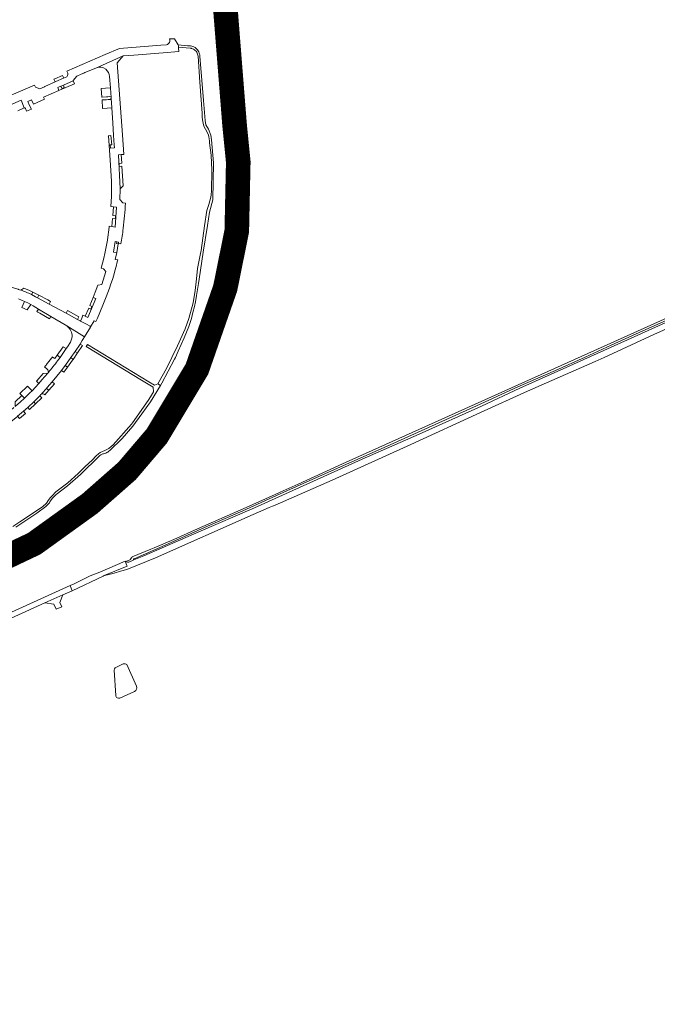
# Model space of a CAD drawing. Header units: metres. Extents: x 166325 to 190320, y 381923 to 404576.
# Tile 793 of 1056: x 177208 to 177597, y 395714 to 396315. Entities that reach past the tile are written whole.
import ezdxf

# ---------------------------------------------------------------- set-up
doc = ezdxf.new("R2010")
doc.units = ezdxf.units.M
for name, color, linetype, lineweight in [('B-WE-OG-WATER_MEER-GV', 8, 'Continuous', 18), ('B-WE-VH-VERHARDING_ASFALT-GV', 8, 'Continuous', 18), ('B-WE-VH-VERHARDING_BETONSTRAATSTEEN-GV', 8, 'Continuous', 18), ('B-WE-VH-VERHARDING_HALFVERHARDING-GV', 8, 'Continuous', 18), ('B-WE-VH-VERHARDING_N-WEG', 8, 'Continuous', 18), ('B-WE-VH-VERHARDING_STRAATBAKSTEEN-GV', 8, 'Continuous', 18)]:
    doc.layers.add(name, color=color, linetype=linetype, lineweight=lineweight)

msp = doc.modelspace()

# ---------------------------------------------------------------- linework, layer by layer
at = {"layer": 'B-WE-OG-WATER_MEER-GV'}
for points in [[(177266.777, 395919.386, 0.2603452), (177266, 395918)], [(177273.804, 395921.322, 0.3379504), (177271.635, 395921.739)], [(177278.5, 395905, 0.4057968), (177279.77, 395908.149)], [(177267, 395902.5, 0.4572773), (177269.538, 395900.818)]]:
    msp.add_lwpolyline(points, format="xyb", dxfattribs=at)
at = {"layer": 'B-WE-OG-WATER_MEER-GV', "flags": 128}
for points in [[(177266, 395918), (177267, 395902.5)], [(177271.635, 395921.739), (177266.777, 395919.386)], [(177279.77, 395908.149), (177273.804, 395921.322)], [(177269.538, 395900.818), (177278.5, 395905)]]:
    msp.add_lwpolyline(points, dxfattribs=at)
at = {"layer": 'B-WE-VH-VERHARDING_ASFALT-GV', "flags": 128}
for points in [[(177331.788, 396349.768), (177331.393, 396349.739), (177328.439, 396349.52), (177328.126, 396349.496), (177328.772, 396341.192), (177328.818, 396340.555), (177329.264, 396334.399), (177330.492, 396317.965), (177331.558, 396303.382), (177332.654, 396289.344), (177332.723, 396288.436), (177334.02, 396271.464), (177335.218, 396255.858), (177335.673, 396249.779), (177335.971, 396249.801), (177338.918, 396250.022), (177339.261, 396250.048), (177338.925, 396255.069), (177338.529, 396260.024), (177337.552, 396272.737), (177336.386, 396288.495), (177334.881, 396308.106), (177333.315, 396329.11), (177332.035, 396346.648)], [(177339.261, 396250.048), (177338.918, 396250.022), (177335.971, 396249.801), (177335.673, 396249.779), (177335.939, 396246.238), (177336.594, 396233.513), (177336.893, 396225.019), (177337.09, 396217.879), (177337.135, 396209.533), (177337.083, 396207.178), (177336.964, 396201.579), (177336.731, 396197.011), (177336.413, 396192.543), (177336.059, 396188.023), (177335.315, 396181.721), (177334.8, 396177.296), (177334.155, 396172.704), (177333.031, 396166.445), (177332.156, 396161.487), (177331.135, 396156.457), (177330.146, 396152.142), (177329.994, 396151.551), (177330.333, 396151.469), (177333.366, 396150.731), (177333.676, 396150.656), (177334.657, 396154.779), (177335.538, 396158.683), (177336.25, 396162.085), (177337.284, 396167.449), (177337.82, 396170.667), (177338.502, 396174.632), (177339.187, 396179.97), (177339.94, 396186.403), (177340.38, 396191.837), (177340.721, 396197.965), (177340.87, 396204.549), (177340.863, 396215.441), (177340.634, 396225.163), (177340.333, 396232.147), (177340.109, 396236.722), (177339.627, 396244.569)], [(177342.832, 396250.316), (177342.473, 396250.289), (177339.55, 396250.07), (177339.261, 396250.048), (177339.627, 396244.569), (177340.109, 396236.722), (177340.333, 396232.147), (177340.634, 396225.163), (177340.863, 396215.441), (177340.87, 396204.549), (177340.721, 396197.965), (177340.38, 396191.837), (177339.94, 396186.403), (177339.187, 396179.97), (177338.502, 396174.632), (177337.82, 396170.667), (177337.284, 396167.449), (177336.25, 396162.085), (177335.538, 396158.683), (177334.657, 396154.779), (177333.676, 396150.656), (177333.958, 396150.587), (177336.72, 396149.916), (177337.167, 396149.807), (177338.442, 396154.793), (177339.815, 396161.602), (177341.299, 396168.99), (177342.414, 396176.715), (177343.079, 396181.239), (177343.767, 396187.289), (177344.236, 396194.001), (177344.552, 396202.462), (177344.67, 396210.066), (177344.484, 396222.335), (177343.971, 396233.095), (177343.328, 396243.938)], [(177333.676, 396150.656), (177333.366, 396150.731), (177330.333, 396151.469), (177329.994, 396151.551), (177329.238, 396148.608), (177328.497, 396145.909), (177326.799, 396140.24), (177324.905, 396134.415), (177323.019, 396128.886), (177321.197, 396123.861), (177319.152, 396118.635), (177316.911, 396113.011), (177313.561, 396105.435), (177311.029, 396100.298), (177308.482, 396095.304), (177305.809, 396090.582), (177303.359, 396086.263), (177300.782, 396081.805), (177297.486, 396076.662), (177293.694, 396070.913), (177290.093, 396065.818), (177288.032, 396063.114), (177288.336, 396062.887), (177290.708, 396061.111), (177291.011, 396060.884), (177296.45, 396068.293), (177298.855, 396071.862), (177301.705, 396076.221), (177304.8, 396081.117), (177306.989, 396084.816), (177309.066, 396088.512), (177311.294, 396092.489), (177314.161, 396098.069), (177316.2, 396102.126), (177320.041, 396110.604), (177322.86, 396117.429), (177326.181, 396126.326), (177328.113, 396131.886), (177329.689, 396136.722), (177331.679, 396143.254), (177333.414, 396149.552)], [(177337.167, 396149.807), (177336.72, 396149.916), (177333.958, 396150.587), (177333.676, 396150.656), (177333.414, 396149.552), (177331.679, 396143.254), (177329.689, 396136.722), (177328.113, 396131.886), (177326.181, 396126.326), (177322.86, 396117.429), (177320.041, 396110.604), (177316.2, 396102.126), (177314.161, 396098.069), (177311.294, 396092.489), (177309.066, 396088.512), (177306.989, 396084.816), (177304.8, 396081.117), (177301.705, 396076.221), (177298.855, 396071.862), (177296.45, 396068.293), (177291.011, 396060.884), (177291.243, 396060.71), (177293.552, 396058.982), (177293.998, 396058.648), (177295.511, 396060.663), (177301.767, 396069.543), (177307.854, 396079.178), (177313.154, 396088.078), (177317.811, 396096.949), (177320.115, 396101.615), (177322.979, 396107.733), (177325.692, 396114.472), (177329.956, 396125.404), (177332.723, 396134), (177335.063, 396141.571), (177336.938, 396148.915)], [(177286.333, 396054.864), (177290.163, 396059.729), (177291.011, 396060.884), (177290.708, 396061.111), (177288.336, 396062.887), (177288.032, 396063.114), (177288.015, 396063.092), (177285.435, 396059.532), (177283.192, 396056.725), (177281.248, 396054.269), (177275.674, 396047.836), (177271.193, 396042.987), (177267.704, 396039.406), (177263.677, 396035.374), (177257.518, 396029.398), (177251.042, 396023.635), (177244.139, 396017.932), (177238.615, 396013.613), (177233.795, 396010.167), (177228.274, 396006.304), (177221.975, 396002.293), (177215.878, 395998.638), (177214.909, 395998.068), (177215.166, 395997.628), (177216.697, 395995.014), (177216.857, 395994.741), (177219.877, 395996.529), (177225.717, 396000.153), (177231.533, 396004.014), (177237.902, 396008.465), (177244, 396013.041), (177249.346, 396017.337), (177257.461, 396024.373), (177263.253, 396029.755), (177270.465, 396036.916), (177276.705, 396043.581), (177281.91, 396049.531)], [(177293.998, 396058.648), (177293.552, 396058.982), (177291.243, 396060.71), (177291.011, 396060.884), (177290.163, 396059.729), (177286.333, 396054.864), (177281.91, 396049.531), (177276.705, 396043.581), (177270.465, 396036.916), (177263.253, 396029.755), (177257.461, 396024.373), (177249.346, 396017.337), (177244, 396013.041), (177237.902, 396008.465), (177231.533, 396004.014), (177225.717, 396000.153), (177219.877, 395996.529), (177216.857, 395994.741), (177217.013, 395994.473), (177218.516, 395991.906), (177218.732, 395991.537), (177222.86, 395993.951), (177228.157, 395997.344), (177239.292, 396004.991), (177248.244, 396011.816), (177256.991, 396019.106), (177264.213, 396025.544), (177268.736, 396029.896), (177273.512, 396034.774), (177279.171, 396040.667), (177284.279, 396046.357), (177289.182, 396052.234)]]:
    msp.add_lwpolyline(points, close=True, dxfattribs=at)
for points in [[(177333.315, 396329.11), (177334.881, 396308.106), (177336.386, 396288.495), (177337.552, 396272.737), (177338.529, 396260.024), (177338.925, 396255.069), (177339.261, 396250.048), (177339.55, 396250.07), (177342.473, 396250.289), (177342.832, 396250.316), (177342.583, 396253.526), (177342.081, 396260.663), (177341.316, 396271.509), (177340.063, 396287.52), (177339.956, 396288.925), (177338.994, 396301.534), (177337.695, 396318.701)], [(177206.867, 395989.195), (177213.492, 395992.748), (177216.857, 395994.741), (177216.697, 395995.014), (177215.166, 395997.628), (177214.909, 395998.068), (177211.153, 395995.862), (177206.28, 395993.22)], [(177201.36, 395982.329), (177209.678, 395986.49), (177217.845, 395991.018), (177218.732, 395991.537), (177218.516, 395991.906), (177217.013, 395994.473), (177216.857, 395994.741), (177213.492, 395992.748), (177206.867, 395989.195)], [(177151.95, 395925.802), (177173.052, 395936.162), (177223.796, 395959.15), (177234.79, 395963.916), (177240.525, 395966.395), (177239.173, 395969.616), (177162.983, 395935.032), (177153.481, 395930.442)]]:
    msp.add_lwpolyline(points, dxfattribs=at)
at = {"layer": 'B-WE-VH-VERHARDING_BETONSTRAATSTEEN-GV', "flags": 128}
for points in [[(177215.138, 396141.251), (177213.321, 396142.201), (177211.467, 396143.075), (177209.827, 396139.385), (177213.074, 396137.823)], [(177274.079, 395981.457), (177273.882, 395981.904), (177272.744, 395984.483), (177257.346, 395977.856), (177251.388, 395975.464), (177241.611, 395970.723), (177239.173, 395969.616), (177240.525, 395966.395), (177259.273, 395975.413), (177259.917, 395975.695)], [(177232.878, 395959.321), (177234.79, 395963.916), (177223.796, 395959.15), (177229.343, 395958.267), (177230.783, 395955.208), (177234.068, 395956.634)]]:
    msp.add_lwpolyline(points, close=True, dxfattribs=at)
at = {"layer": 'B-WE-VH-VERHARDING_HALFVERHARDING-GV', "flags": 128}
msp.add_lwpolyline([(177318.352, 396293.288), (177318.308, 396293.544), (177318.238, 396293.945), (177318.039, 396294.639), (177317.766, 396295.306), (177317.42, 396295.939), (177317.006, 396296.53), (177316.529, 396297.071), (177315.995, 396297.556), (177315.411, 396297.98), (177314.784, 396298.336), (177314.121, 396298.62), (177313.431, 396298.829), (177312.721, 396298.961), (177310.839, 396299.131), (177305.189, 396299.589), (177305.238, 396298.838), (177305.274, 396298.282), (177312.403, 396297.649), (177313.051, 396297.543), (177313.342, 396297.468), (177313.961, 396297.25), (177314.549, 396296.957), (177315.097, 396296.596), (177315.597, 396296.17), (177316.041, 396295.687), (177316.424, 396295.154), (177316.739, 396294.578), (177316.981, 396293.968), (177317.148, 396293.333), (177317.235, 396292.705), (177318.286, 396276.929), (177319.749, 396257.917), (177319.716, 396255.708), (177319.888, 396253.85), (177320.289, 396251.825), (177320.839, 396250.042), (177321.778, 396248.14), (177322.999, 396245.93), (177323.616, 396244.421), (177323.905, 396243.418), (177324.135, 396242.218), (177324.247, 396241.002), (177324.239, 396239.78), (177325.177, 396232.329), (177325.728, 396223.062), (177325.401, 396210.552), (177325.223, 396208.104), (177325.042, 396206.674), (177323.82, 396202.278), (177322.624, 396198.602), (177321.206, 396189.136), (177319.158, 396174.18), (177318.679, 396172.275), (177316.966, 396163.218), (177316.294, 396156.719), (177315.478, 396149.719), (177314.352, 396142.264), (177311.663, 396132.55), (177309.399, 396126.212), (177304.778, 396115.903), (177301.356, 396108.883), (177298.044, 396102.088), (177292.771, 396092.684), (177294.326, 396091.812), (177295.092, 396093.082), (177302.827, 396107.721), (177303.449, 396108.898), (177305.14, 396112.699), (177308.741, 396120.796), (177311.637, 396127.775), (177313.205, 396132.558), (177314.146, 396136.198), (177315.008, 396139.857), (177315.659, 396142.88), (177316.379, 396146.569), (177317.021, 396150.273), (177317.583, 396153.99), (177317.923, 396156.544), (177320.434, 396173.075), (177322.958, 396189.273), (177324.188, 396197.447), (177326.38, 396205.073), (177326.775, 396227.639), (177325.456, 396241.711), (177325.017, 396244.566), (177323.55, 396248.102), (177322.097, 396250.875), (177321.65, 396253.434), (177320.558, 396265.667), (177318.394, 396292.758)], close=True, dxfattribs=at)
for points in [[(177399.159, 396033.978), (177447.087, 396055.794), (177489.59, 396075.155), (177518.182, 396088.154), (177559.652, 396106.365), (177564.994, 396108.82), (177595.296, 396122.744), (177642.992, 396144.173), (177699.795, 396170.615), (177723.914, 396182.01), (177725.404, 396182.615)], [(177676.358, 396165.838), (177405.422, 396043.872), (177378.342, 396031.443), (177367.345, 396026.551), (177364.341, 396025.205), (177344.853, 396016.477), (177316.823, 396004.189), (177302.442, 395997.758), (177290.474, 395992.593), (177288.392, 395991.728), (177277.129, 395987.047), (177276.776, 395986.757), (177276.479, 395986.41), (177276.247, 395986.016), (177276.183, 395985.87), (177276.056, 395985.621), (177275.799, 395985.37), (177275.56, 395985.254), (177273.134, 395984.254), (177273.619, 395984.054), (177274.129, 395983.93), (177274.652, 395983.885), (177274.988, 395983.898), (177276.508, 395984.526), (177278.157, 395985.206), (177278.015, 395985.313), (177277.933, 395985.471), (177277.927, 395985.649), (177277.999, 395985.812), (177278.135, 395985.928), (177278.19, 395985.952), (177297.274, 395994.328), (177323.028, 396005.751), (177344.538, 396015.137), (177367.412, 396025.641), (177391.43, 396036.279), (177411.153, 396045.22), (177432.718, 396054.744), (177487.068, 396079.383), (177512.287, 396090.918), (177535.277, 396100.891), (177553.525, 396109.097), (177569.397, 396116.403), (177588.625, 396125.177), (177612.127, 396135.509)], [(177637.895, 396145.999), (177575.174, 396117.81), (177542.371, 396102.904), (177513.648, 396090.032), (177490.2, 396079.188), (177452.076, 396062.074), (177417.38, 396046.65), (177387.665, 396033.312), (177351.712, 396017.124), (177317.733, 396002.366), (177284.245, 395987.718), (177278.157, 395985.206), (177276.508, 395984.526), (177274.988, 395983.898), (177274.652, 395983.885), (177274.129, 395983.93), (177273.619, 395984.054), (177273.134, 395984.254), (177272.744, 395984.483), (177273.882, 395981.904), (177274.079, 395981.457), (177259.917, 395975.695), (177262.029, 395976.2), (177265.987, 395977.209), (177269.923, 395978.296), (177273.838, 395979.459), (177291.388, 395986.446), (177350.96, 396012.974), (177360.624, 396017.185), (177362.659, 396018.072), (177364.218, 396018.752), (177399.159, 396033.978)], [(177206.153, 396005.269), (177211.059, 396008.403), (177218.964, 396013.728), (177224.458, 396017.948), (177226.559, 396020.188), (177226.912, 396020.777), (177227.253, 396021.345), (177228.332, 396022.745), (177229.601, 396024.07), (177230.588, 396025.1), (177237.572, 396030.45), (177245.458, 396037.381), (177256.834, 396048.552), (177257.411, 396049.047), (177257.987, 396049.428), (177258.383, 396049.69), (177259.065, 396050.028), (177259.598, 396050.098), (177260.318, 396050.256), (177261.02, 396050.484), (177261.663, 396050.763), (177262.308, 396051.12), (177262.915, 396051.539), (177263.463, 396052.012), (177271.057, 396059.298), (177277.536, 396066.825), (177282.919, 396074.441), (177288.264, 396081.767), (177294.326, 396091.812), (177292.771, 396092.684), (177290.635, 396091.94), (177287.203, 396094.025), (177249.751, 396116.78), (177248.976, 396115.553), (177282.83, 396094.985), (177289.925, 396090.674), (177290.023, 396087.785), (177288.307, 396084.724), (177286.89, 396082.467), (177277.237, 396068.868), (177276.567, 396068.022), (177265.548, 396055.505), (177264.335, 396054.429), (177262.808, 396053.304), (177262.065, 396052.835), (177260.392, 396051.94), (177257.568, 396050.756), (177256.484, 396050.003), (177255.129, 396048.752), (177252.628, 396046.2), (177248.477, 396042.369), (177244.076, 396038.047), (177237.723, 396032.385), (177230.556, 396026.706), (177228.183, 396024.372), (177227.035, 396023.058), (177225.901, 396021.5), (177225.233, 396020.423), (177224.773, 396019.905), (177222.306, 396017.558), (177208.527, 396008.438), (177204.188, 396005.741)]]:
    msp.add_lwpolyline(points, dxfattribs=at)
at = {"layer": 'B-WE-VH-VERHARDING_N-WEG', "const_width": 15, "flags": 128}
msp.add_lwpolyline([(176774.264, 395699.636), (176896.784, 395801.268), (176957.882, 395853.988), (176996.882, 395882.318), (177044.499, 395912.234), (177128.703, 395953.11), (177217.269, 395995.142), (177251.28, 396019.619), (177273.955, 396039.564), (177292.095, 396060.867), (177316.614, 396101.756), (177333.847, 396151.163), (177340.892, 396185.971), (177341.799, 396228.126), (177339.531, 396251.016), (177324.8, 396437.116), (177307.389, 396676.136), (177285.665, 396956.696), (177283.093, 397067.616), (177287.503, 397121.973), (177292.647, 397157.233), (177345.028, 397488.163)], dxfattribs=at)
at = {"layer": 'B-WE-VH-VERHARDING_STRAATBAKSTEEN-GV', "flags": 128}
for points in [[(177254.809, 396285.506), (177271.671, 396292.906), (177278.149, 396293.423), (177295.969, 396294.845), (177305.447, 396295.601), (177305.303, 396297.826), (177305.274, 396298.282), (177305.238, 396298.838), (177305.189, 396299.589), (177302.841, 396303.339), (177299.815, 396303.296)], [(177298.051, 396299.722), (177294.566, 396299.451), (177269.388, 396297.493), (177260.645, 396293.733), (177237.173, 396283.639), (177237.766, 396282.261), (177237.773, 396282.066), (177237.736, 396281.534), (177237.62, 396281.014), (177237.428, 396280.517), (177237.164, 396280.054), (177235.261, 396279.252), (177230.565, 396277.273), (177230.053, 396277.053), (177223.678, 396274.311), (177223.55, 396273.985), (177220.713, 396272.745), (177218, 396273.787), (177217.416, 396275.109), (177187.708, 396262.323)], [(177272.928, 396203.006), (177271.372, 396203.126), (177269.525, 396205.188), (177269.758, 396211.782), (177268.672, 396232.574), (177270.3, 396232.655), (177272.01, 396232.765), (177271.132, 396244.657), (177267.881, 396288.699), (177271.671, 396292.906), (177254.809, 396285.506)], [(177211.915, 396260.856), (177212.681, 396259.06), (177215.548, 396260.289), (177214.491, 396262.686), (177213.461, 396265.022), (177215.738, 396265.997), (177216.794, 396263.501), (177223.537, 396266.414), (177222.971, 396267.682), (177232.381, 396271.862), (177231.626, 396273.61), (177232.065, 396273.8), (177233.619, 396274.471), (177235.093, 396275.108), (177241.143, 396277.721), (177241.073, 396277.905), (177243.22, 396280.54), (177245.971, 396281.723), (177247.634, 396282.439), (177248.212, 396282.686), (177254.809, 396285.506)], [(177263.237, 396280.378), (177263.749, 396273.437), (177263.771, 396273.134), (177264.185, 396267.52), (177264.221, 396267.021), (177264.655, 396261.135), (177265.323, 396252.078), (177265.747, 396244.322), (177266.156, 396238.69), (177266.272, 396236.714), (177263.784, 396236.568), (177263.668, 396238.544), (177262.978, 396238.503), (177263.428, 396232.314), (177263.877, 396226.122), (177264.477, 396216.148), (177264.511, 396207.103), (177264.068, 396200.924), (177265.676, 396200.754), (177267.6, 396200.551), (177266.614, 396188.453), (177264.608, 396188.734), (177263.129, 396188.94), (177263.041, 396188.311), (177261.958, 396180.56), (177261.935, 396180.434), (177260.456, 396172.315), (177259.75, 396169.4), (177258.057, 396163.318), (177259.506, 396162.889), (177260.976, 396161.25), (177258.589, 396153.438), (177256.235, 396152.873), (177256.093, 396152.925), (177254.534, 396148.648), (177253.289, 396145.472), (177254.857, 396144.805), (177249.932, 396133.18), (177248.379, 396133.952), (177247.04, 396134.618), (177246.413, 396132.714), (177245.503, 396131.036), (177249.141, 396129.063), (177251.411, 396127.832)], [(177263.771, 396273.134), (177263.749, 396273.437), (177260.745, 396273.223), (177258.188, 396273.041), (177258.569, 396267.689), (177258.703, 396267.699), (177261.383, 396267.877), (177262.284, 396267.96), (177263.532, 396268.074)], [(177264.185, 396267.52), (177263.771, 396273.134)], [(177207.217, 396259.38), (177211.258, 396261.123), (177209.294, 396265.89), (177195.254, 396259.83)], [(177195.254, 396259.83), (177209.294, 396265.89), (177211.258, 396261.123)], [(177263.678, 396266.381), (177262.488, 396266.272), (177261.432, 396266.176), (177258.762, 396266.046), (177258.657, 396266.041), (177258.946, 396260.816), (177264.655, 396261.135), (177264.221, 396267.021)], [(177271.591, 396187.455), (177271.628, 396187.752)], [(177268.219, 396168.397), (177266.753, 396168.72), (177267.616, 396172.799), (177265.578, 396173.193), (177266.772, 396179.552), (177267.728, 396179.378), (177268.791, 396179.191), (177268.645, 396178.398), (177270.189, 396178.156)], [(177267.924, 396167.123), (177268.219, 396168.397)], [(177209.035, 396149.956), (177208.379, 396150.168), (177207.72, 396150.371), (177207.515, 396150.432), (177201.063, 396152.34), (177196.751, 396153.615), (177176.494, 396159.646)], [(177215.259, 396149.381), (177214.355, 396149.796), (177211.008, 396151.152), (177209.035, 396149.956)], [(177215.613, 396147.234), (177216.409, 396148.774), (177215.259, 396149.381)], [(177251.411, 396127.832), (177249.141, 396129.063), (177245.503, 396131.036), (177245.4, 396131.092), (177243.667, 396132.032), (177236.726, 396135.796), (177226.324, 396141.436), (177219.327, 396145.23), (177218.103, 396145.894), (177215.613, 396147.234)], [(177251.572, 396127.334), (177251.693, 396127.545), (177253.813, 396131.25), (177254.799, 396130.759), (177255.809, 396132.789), (177259.193, 396140.706), (177261.217, 396145.804)], [(177207.694, 396144.579), (177209.596, 396143.865), (177211.467, 396143.075), (177213.321, 396142.201), (177215.138, 396141.251), (177216.65, 396140.386), (177219.95, 396138.404), (177227.495, 396133.874), (177236.155, 396128.674), (177237.173, 396128.054), (177248.011, 396121.452), (177251.572, 396127.334)], [(177222.149, 396086.984), (177224.859, 396089.971), (177225.242, 396090.393), (177228.259, 396093.869), (177231.165, 396097.368), (177233.994, 396100.93), (177236.235, 396103.874), (177236.483, 396104.199), (177239.713, 396108.715), (177242.329, 396112.539), (177245.257, 396117.014), (177246.638, 396119.208), (177247, 396119.783), (177248.011, 396121.452), (177237.173, 396128.054), (177238.015, 396127.352)], [(177240.332, 396120.682), (177239.909, 396119.36), (177239.365, 396118.102), (177237.581, 396115.343), (177236.848, 396114.241), (177233.069, 396108.828), (177231.592, 396106.824)], [(177231.592, 396106.824), (177233.069, 396108.828), (177231.274, 396110.132), (177229.85, 396108.107), (177229.474, 396108.366), (177228.348, 396109.141), (177228.152, 396108.877), (177227.995, 396108.666), (177227.613, 396108.155), (177227.229, 396107.646), (177226.843, 396107.137), (177226.455, 396106.631), (177226.065, 396106.125), (177225.674, 396105.621), (177225.28, 396105.119)], [(177225.28, 396105.119), (177224.885, 396104.618), (177224.487, 396104.119), (177224.088, 396103.621), (177223.588, 396103.003), (177224.599, 396102.19), (177225.079, 396101.804), (177225.579, 396101.296)], [(177225.961, 396099.687), (177225.741, 396099.422), (177225.523, 396099.162), (177222.001, 396095.086), (177220.092, 396092.905), (177218.072, 396090.7), (177216.003, 396088.542), (177214.682, 396087.214), (177211.269, 396083.972), (177208.715, 396081.632), (177206.127, 396079.331), (177205.736, 396078.992)], [(177204.877, 396078.247), (177204.384, 396077.82), (177201.465, 396075.357), (177199.105, 396073.434), (177202.649, 396069.265), (177203.23, 396069.731), (177207.023, 396072.862), (177207.163, 396072.982), (177210.758, 396076.062), (177213.301, 396078.308), (177213.586, 396078.563), (177216.97, 396081.773), (177220.659, 396085.439), (177221.319, 396086.118), (177221.884, 396086.706), (177222.015, 396086.843), (177222.149, 396086.984)], [(177226.165, 396088.866), (177224.859, 396089.971), (177222.149, 396086.984), (177222.015, 396086.843), (177221.884, 396086.706)], [(177223.698, 396086.063), (177226.165, 396088.866)]]:
    msp.add_lwpolyline(points, dxfattribs=at)
at = {"layer": 'B-WE-VH-VERHARDING_STRAATBAKSTEEN-GV'}
for points in [[(177299.815, 396303.296, -0.499775), (177298.051, 396299.722)], [(177254.809, 396285.506, -0.271964), (177260.902, 396284.725)], [(177260.902, 396284.725, -0.2128033), (177263.237, 396280.378)], [(177263.532, 396268.074, -0.3951863), (177264.185, 396267.52)], [(177264.221, 396267.021, -0.3847326), (177263.678, 396266.381)], [(177211.258, 396261.123, -0.4181672), (177211.915, 396260.856)], [(177271.628, 396187.752, 0.0196694), (177272.928, 396203.006)], [(177270.189, 396178.156, 0.0120461), (177271.591, 396187.455)], [(177261.217, 396145.804, 0.0369075), (177267.924, 396167.123)], [(177209.035, 396149.956, -0.0361551), (177215.613, 396147.234)], [(177238.015, 396127.352, -0.240023), (177240.332, 396120.682)], [(177251.411, 396127.832, -0.4392889), (177251.572, 396127.334)], [(177225.961, 396099.687, 0.0128324), (177231.592, 396106.824)], [(177225.579, 396101.296, -0.1031123), (177225.961, 396099.687)], [(177221.884, 396086.706, -0.1690968), (177223.698, 396086.063)]]:
    msp.add_lwpolyline(points, format="xyb", dxfattribs=at)
at = {"layer": 'B-WE-VH-VERHARDING_STRAATBAKSTEEN-GV', "flags": 128}
for points in [[(177235.261, 396279.252), (177235.07, 396279.741), (177234.614, 396280.905), (177229.876, 396278.868), (177229.367, 396278.649), (177230.053, 396277.053), (177230.565, 396277.273)], [(177241.819, 396275.941), (177241.143, 396277.721), (177235.093, 396275.108), (177235.671, 396273.653), (177234.216, 396273.074), (177233.619, 396274.471), (177232.065, 396273.8), (177231.626, 396273.61), (177232.381, 396271.862), (177232.818, 396272.056)], [(177264.096, 396244.227), (177262.496, 396244.146), (177262.583, 396243.948), (177262.978, 396238.503), (177263.668, 396238.544), (177264.67, 396238.603)], [(177270.798, 396225.523), (177269.216, 396225.432), (177269.104, 396227.186), (177270.671, 396227.337), (177270.3, 396232.655), (177268.672, 396232.574), (177269.758, 396211.782), (177271.637, 396213.504)], [(177267.6, 396200.551), (177265.676, 396200.754), (177265.202, 396195.418), (177266.918, 396195.287), (177266.792, 396193.536), (177265.044, 396193.644), (177264.608, 396188.734), (177266.614, 396188.453)], [(177268.588, 396178.09), (177267.498, 396178.287), (177267.728, 396179.378), (177266.772, 396179.552), (177265.578, 396173.193), (177267.616, 396172.799)], [(177220.15, 396146.802), (177216.409, 396148.774), (177215.613, 396147.234), (177218.103, 396145.894), (177219.327, 396145.23)], [(177220.15, 396146.802), (177219.327, 396145.23), (177226.324, 396141.436), (177227.201, 396142.979), (177225.633, 396143.91)], [(177254.857, 396144.805), (177253.289, 396145.472), (177251.161, 396140.479), (177252.527, 396139.897), (177251.887, 396138.396), (177250.521, 396138.978), (177248.379, 396133.952), (177249.932, 396133.18)], [(177219.95, 396138.404), (177218.986, 396136.788), (177219.459, 396136.521), (177220.786, 396135.772), (177226.593, 396132.492), (177227.495, 396133.874)], [(177237.692, 396137.444), (177236.726, 396135.796), (177243.667, 396132.032), (177244.507, 396133.611), (177244.566, 396133.716)], [(177233.069, 396108.828), (177236.848, 396114.241), (177234.949, 396115.358), (177231.274, 396110.132)], [(177246.693, 396116.097), (177245.257, 396117.014), (177242.329, 396112.539), (177243.679, 396111.57)], [(177243.679, 396111.57), (177242.329, 396112.539), (177239.713, 396108.715), (177241.086, 396107.677)], [(177237.64, 396102.866), (177236.235, 396103.874), (177233.994, 396100.93), (177235.394, 396099.759)], [(177240.733, 396107.146), (177241.086, 396107.677), (177239.713, 396108.715), (177236.483, 396104.199), (177236.235, 396103.874), (177237.64, 396102.866)], [(177225.523, 396099.162), (177222.688, 396098.981), (177218.972, 396094.594), (177218.731, 396094.304), (177220.092, 396092.905), (177222.001, 396095.086)], [(177216.003, 396088.542), (177213.2, 396091.206), (177208.573, 396086.791), (177209.468, 396085.815), (177209.739, 396085.555), (177209.947, 396085.355), (177211.269, 396083.972), (177214.682, 396087.214)], [(177229.58, 396092.747), (177228.259, 396093.869), (177225.242, 396090.393), (177224.859, 396089.971), (177226.165, 396088.866)], [(177211.269, 396083.972), (177209.947, 396085.355), (177209.739, 396085.555), (177205.713, 396081.656), (177205.736, 396078.992), (177206.127, 396079.331), (177208.715, 396081.632)], [(177216.97, 396081.773), (177218.138, 396080.511), (177222.002, 396084.136), (177220.659, 396085.439)], [(177213.301, 396078.308), (177214.387, 396077.041), (177218.138, 396080.511), (177216.97, 396081.773), (177213.586, 396078.563)], [(177211.937, 396074.696), (177210.758, 396076.062), (177207.163, 396072.982), (177208.305, 396071.644)]]:
    msp.add_lwpolyline(points, close=True, dxfattribs=at)

doc.saveas('drawing.dxf')
